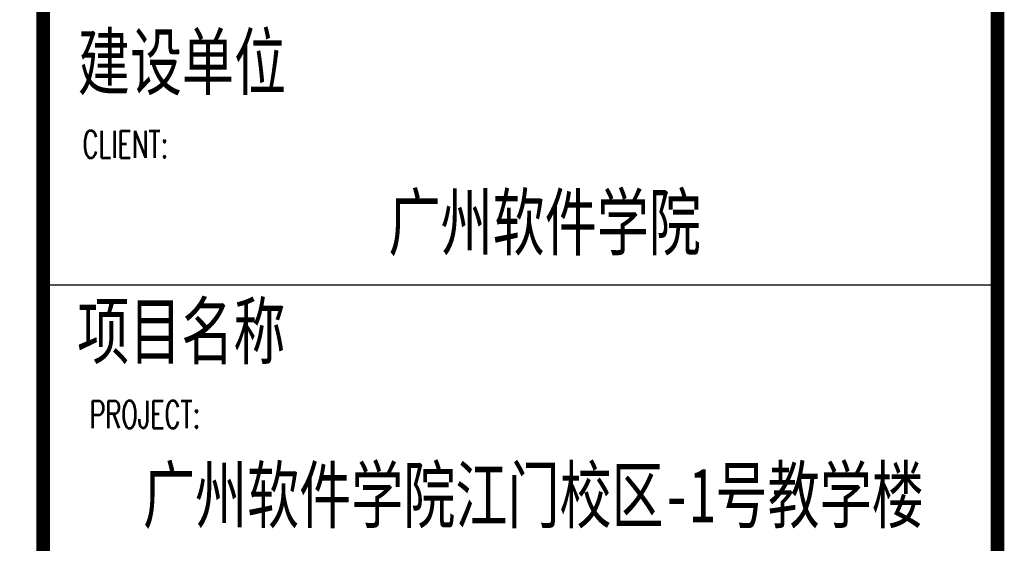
# Model space of a CAD drawing. Extents: x 1779708 to 7299578, y -1121471 to 88434.
# Tile 728 of 1056: x 6212258 to 6215869, y -965997 to -964077. Entities that reach past the tile are written whole.
import ezdxf

# ---------------------------------------------------------------- set-up
doc = ezdxf.new("R2010")
doc.units = 0
doc.header["$LTSCALE"] = 1000
doc.header["$MEASUREMENT"] = 0
for name, color, linetype in [('PUB_TITLE', 4, 'CONTINUOUS'), ('可见线', 6, 'CONTINUOUS'), ('通-图框－文字', 4, 'CONTINUOUS')]:
    doc.layers.add(name, color=color, linetype=linetype)
doc.styles.add('dim_font', font='SIMPLEX.shx', dxfattribs={"width": 0.8})
doc.styles.add('仿宋', font='txt', dxfattribs={"width": 0.7})

# ---------------------------------------------------------------- blocks, each defined once
blk = doc.blocks.new('A$C3D8761CE')
at = {"layer": 'PUB_TITLE'}
blk.add_line((83100, 17600), (76100, 17600), dxfattribs=at)
blk.add_line((83100, 17600), (76100, 17600), dxfattribs=at)
blk.add_line((83100, 17600), (76100, 17600), dxfattribs=at)
at = {"layer": 'PUB_TITLE', "const_width": 100}
blk.add_lwpolyline([(2500, 1000), (83100, 1000), (83100, 58400), (2500, 58400)], close=True, dxfattribs=at)
blk.add_lwpolyline([(76100, 58400), (76100, 1000)], dxfattribs=at)
at = {"layer": '通-图框－文字', "style": '仿宋', "width": 0.7}
for s, p in [('建设单位', (76353.7, 19036.7)), ('广州软件学院', (78632.6, 17860.7)), ('项目名称', (76349, 17063.4)), ('广州软件学院江门校区-1号教学楼', (76831.5, 15860.7))]:
    blk.add_text(s, height=400, dxfattribs=at).set_placement(p)
at = {"layer": '通-图框－文字', "color": 4, "style": 'dim_font', "width": 0.65}
for s, p in [('CLIENT:', (76387.2, 18532.8)), ('PROJECT:', (76437.8, 16551.7))]:
    blk.add_text(s, height=200, dxfattribs=at).set_placement(p)

msp = doc.modelspace()

# ---------------------------------------------------------------- block references
at = {"layer": '可见线', "xscale": 0.5, "yscale": 0.5, "zscale": 0.5}
msp.add_blockref('A$C3D8761CE', (6174294.5, -973850.2), dxfattribs=at)

doc.saveas('drawing.dxf')
